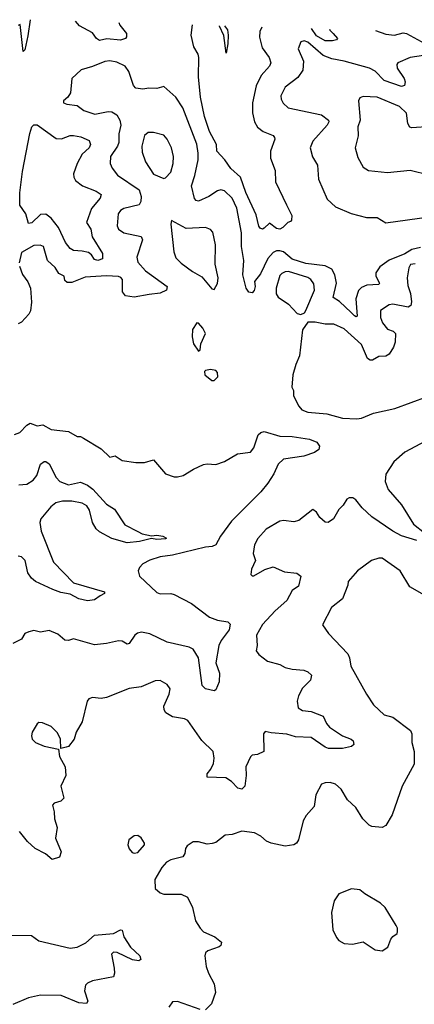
# Model space of a CAD drawing. Extents: x 1468344 to 1613994, y 525695 to 643861.
# Tile 336 of 427: x 1535024 to 1537300, y 636026 to 641704. Entities that reach past the tile are written whole.
import ezdxf

# ---------------------------------------------------------------- set-up
doc = ezdxf.new("R2010")
doc.units = 0

msp = doc.modelspace()

# ---------------------------------------------------------------- linework, layer by layer
at = {"layer": '0CON10XD'}
for points in [[(1535085.6, 641703.7), (1535071.2, 641611.2), (1535055, 641530), (1535045, 641520), (1535026.4, 641676.4), (1535015, 641670)], [(1535595.1, 641687.4), (1535601.2, 641671.2), (1535640.8, 641625), (1535640.8, 641605), (1535634, 641595), (1535605, 641586.4), (1535527, 641593), (1535485, 641584.1), (1535467.3, 641595), (1535445, 641627.5), (1535369.1, 641669.1), (1535346.6, 641695.2)], [(1536420.8, 641661.4), (1536408.6, 641635), (1536407.9, 641602.1), (1536422.4, 641542.4), (1536462.5, 641485), (1536472.2, 641455), (1536465.7, 641435), (1536417.4, 641382.6), (1536387.2, 641322.8), (1536367.7, 641225), (1536367.4, 641167.4), (1536377.5, 641115), (1536394.7, 641084.7), (1536428.3, 641058.3), (1536485.3, 641035.3), (1536494.3, 641025), (1536495.6, 641015), (1536471.2, 640945), (1536471.2, 640905), (1536497.5, 640835), (1536499.2, 640769.2), (1536563, 640637), (1536593.3, 640575), (1536591.7, 640548.3), (1536585, 640540), (1536570, 640535), (1536542.5, 640505), (1536525, 640496.7), (1536505, 640500), (1536465, 640531.2), (1536435, 640501.8), (1536425, 640496.8), (1536410.8, 640500.8), (1536402.9, 640512.9), (1536387.9, 640577.9), (1536327.8, 640707.8), (1536297.7, 640795), (1536241.1, 640845), (1536207.3, 640895), (1536160.6, 640945), (1536159.4, 640985), (1536118.6, 641058.6), (1536090, 641145), (1536067.5, 641257.5), (1536056.1, 641375), (1536057.9, 641485), (1536053.1, 641505), (1536027.6, 641547.6), (1536012.2, 641615), (1536020.4, 641674)], [(1536204.8, 641668.2), (1536221.9, 641645), (1536226.5, 641615), (1536225.5, 641565), (1536215, 641510), (1536201.9, 641611.9), (1536177.3, 641667.3), (1536175.8, 641669.1)], [(1536810.1, 641649.2), (1536813, 641643), (1536831.1, 641625), (1536857.5, 641595), (1536851.7, 641588.3), (1536828.3, 641581.7), (1536785, 641582.2), (1536735, 641611.4), (1536706.9, 641652.4)], [(1537076.9, 641640.8), (1537135, 641620.4), (1537185, 641614.6), (1537235, 641627.3), (1537255, 641624.5), (1537382.5, 641555)], [(1537352.6, 641497.4), (1537275, 641486.6), (1537205.3, 641454.7), (1537199.1, 641445), (1537200.8, 641425), (1537240.5, 641365), (1537247.5, 641345), (1537243.8, 641325), (1537225, 641318.5), (1537125, 641353.4), (1537075, 641406), (1537040.8, 641425), (1536895, 641464.8), (1536825, 641477.2), (1536775, 641497.4), (1536685, 641573.2), (1536665, 641582.7), (1536645, 641575.7), (1536629.4, 641535), (1536660, 641465), (1536657.8, 641412.2), (1536629.1, 641370.9), (1536554.3, 641315), (1536530.8, 641265), (1536532, 641245), (1536543.2, 641223.2), (1536573.3, 641195), (1536764.6, 641154.6), (1536804.3, 641125), (1536806.7, 641115), (1536796.9, 641095), (1536715, 641004.2), (1536700, 640965), (1536712.1, 640912.1), (1536741.2, 640865), (1536747.8, 640785), (1536798.1, 640668.1), (1536845.3, 640625.3), (1536935, 640586.7), (1537025, 640563.2), (1537085, 640562.5), (1537135, 640531.5), (1537385, 640567.5)], [(1537335, 640390), (1537285, 640378), (1537245, 640353.2), (1537155, 640316.2), (1537101.9, 640278.1), (1537077.5, 640245), (1537077.5, 640225), (1537099.1, 640185), (1537095, 640176), (1537026.7, 640173.3), (1536995, 640158.9), (1536977.4, 640142.6), (1536963.1, 640095), (1536970, 639995), (1536965, 639990), (1536955, 639995.8), (1536936, 640016), (1536869.1, 640079.1), (1536831.1, 640101.1), (1536850.7, 640185), (1536842.3, 640232.3), (1536823.6, 640265), (1536785.2, 640285.2), (1536675, 640298.1), (1536595, 640323.2), (1536546.1, 640365), (1536525, 640371.4), (1536505, 640370.3), (1536485, 640360.7), (1536455, 640326.7), (1536412.6, 640237.4), (1536377.5, 640195), (1536383.1, 640165), (1536377.1, 640142.9), (1536365, 640129.4), (1536345, 640132.2), (1536329.8, 640155), (1536311.7, 640231.7), (1536317.4, 640315), (1536302.8, 640395), (1536303.7, 640475), (1536277.3, 640617.3), (1536248.8, 640675), (1536205, 640717.3), (1536185, 640722.1), (1536165, 640717.5), (1536115.2, 640684.8), (1536055, 640658), (1536041.4, 640661.4), (1536032.7, 640672.7), (1536015.3, 640745), (1536035, 640806), (1536053.3, 640895), (1536054.2, 640935), (1536045.6, 640985.6), (1535965.2, 641195.2), (1535925, 641257.1), (1535855, 641318), (1535815, 641307.5), (1535768.8, 641308.8), (1535735, 641302.9), (1535695, 641309.2), (1535680, 641325), (1535653.1, 641405), (1535632.9, 641435), (1535585, 641459.2), (1535545, 641466.6), (1535515, 641462.4), (1535445, 641433.1), (1535379.2, 641415), (1535325.4, 641365), (1535317.2, 641282.8), (1535302.6, 641257.4), (1535277.5, 641235), (1535277.5, 641225), (1535295.8, 641215.8), (1535355, 641208.1), (1535395, 641179.4), (1535458.4, 641158.4), (1535535, 641175.3), (1535555, 641172.7), (1535584.5, 641155), (1535601.3, 641125), (1535607.1, 641095), (1535596, 641045), (1535596.6, 640995), (1535589.3, 640975), (1535547.3, 640915), (1535545.6, 640875), (1535557.7, 640847.7), (1535587.6, 640807.6), (1535712.7, 640722.7), (1535725.3, 640685), (1535723.8, 640655), (1535713, 640637), (1535624.1, 640615.9), (1535605, 640604), (1535592.9, 640585), (1535585.5, 640515), (1535595, 640495.7), (1535625, 640474.5), (1535725, 640454.3), (1535731.8, 640435), (1535700.8, 640335), (1535704.7, 640304.7), (1535749.5, 640255), (1535874.4, 640165), (1535870.8, 640145), (1535835, 640126.2), (1535770.5, 640119.5), (1535684.1, 640104.1), (1535635, 640111.1), (1535618.1, 640135), (1535618, 640205), (1535608, 640218), (1535595, 640222.7), (1535525, 640226.2), (1535401.2, 640218.8), (1535325, 640187.5), (1535298.3, 640188.3), (1535285, 640200), (1535280, 640225), (1535250.8, 640240.8), (1535228.6, 640275), (1535185.4, 640315.4), (1535160.8, 640395), (1535143.3, 640403.3), (1535105, 640401.8), (1535035, 640361.9), (1535022.2, 640302.2)], [(1537395, 641087.1), (1537285, 641079.5), (1537274.6, 641084.6), (1537262.1, 641105), (1537254.3, 641165), (1537214, 641204), (1537085, 641257.9), (1537005, 641260.8), (1536986, 641254), (1536978, 641235), (1536987.9, 641125), (1536974, 641085), (1536976.7, 641035), (1536958.8, 640965), (1536975, 640910), (1537005, 640853.3), (1537035, 640834), (1537145, 640822.9), (1537275, 640836.2), (1537385, 640810)], [(1535475, 640314.5), (1535455, 640321.9), (1535438.3, 640348.3), (1535420.8, 640360.8), (1535385, 640369.7), (1535335, 640372.3), (1535315, 640384.5), (1535288.1, 640418.1), (1535248.7, 640505), (1535205, 640558.9), (1535175, 640582.5), (1535145, 640581.2), (1535095, 640532.3), (1535075, 640528), (1535059.2, 640585), (1535025.5, 640635), (1535025.3, 640705), (1535041, 640829), (1535082.4, 641047.6), (1535094.3, 641085.7), (1535105, 641098.1), (1535125, 641097.1), (1535235, 641018), (1535265.8, 641015.8), (1535314.7, 641035.3), (1535335, 641036), (1535377.8, 641027.8), (1535425, 641007.1), (1535431.9, 640985), (1535424.4, 640965), (1535385, 640928.9), (1535355.7, 640874.3), (1535335.6, 640815), (1535336.7, 640795), (1535346.2, 640776.2), (1535386, 640745), (1535466.2, 640715), (1535494, 640695), (1535488, 640675), (1535437.8, 640615), (1535410, 640535), (1535434.4, 640495), (1535441.7, 640451.7), (1535502.2, 640355), (1535502, 640325), (1535475, 640314.5)], [(1535855, 640787.5), (1535865, 640791.2), (1535895.8, 640825), (1535909.5, 640875), (1535911.9, 640915), (1535899.5, 640965), (1535875.3, 641015.3), (1535855, 641037.5), (1535796, 641054), (1535765, 641052.5), (1535745, 641036.2), (1535728.1, 640975), (1535730.5, 640940.5), (1535750.6, 640885), (1535795, 640812.5), (1535855, 640787.5)], [(1536145, 640147.5), (1536165, 640182.5), (1536168.5, 640215), (1536150.9, 640295), (1536153.3, 640405), (1536138.5, 640478.5), (1536124.5, 640494.5), (1536095, 640505.5), (1535985, 640500), (1535900, 640545), (1535896.2, 640525), (1535914, 640365), (1535925, 640330), (1535955, 640299.2), (1536021.2, 640251.2), (1536075, 640221.2), (1536132.3, 640152.3), (1536145, 640147.5)], [(1537305, 640296.9), (1537278.3, 640291.7), (1537267.8, 640272.2), (1537257.9, 640215), (1537262, 640172), (1537278.4, 640125), (1537283.9, 640076.1), (1537280, 640055), (1537265, 640046.7), (1537175, 640064), (1537155, 640058.8), (1537105, 640026.7), (1537104.4, 639985.6), (1537115.6, 639955), (1537145, 639918.6), (1537176.9, 639906.9), (1537190.8, 639895), (1537188.5, 639845), (1537179.5, 639815), (1537154.7, 639775.3), (1537135, 639763.8), (1537095, 639761.9), (1537059.1, 639740.9), (1537045, 639740.5), (1537029.3, 639749.3), (1536995, 639830), (1536895, 639920.7), (1536835, 639948.9), (1536785, 639947.9), (1536728.9, 639958.9), (1536685, 639960), (1536655, 639916), (1536638.1, 639765), (1536616, 639715), (1536600, 639655), (1536593.3, 639585), (1536603.3, 639565), (1536604, 639535), (1536634.5, 639474.5), (1536651.2, 639455), (1536685, 639440), (1536795, 639431.4), (1536885.5, 639405.5), (1536967.4, 639402.6), (1536995, 639406.7), (1537065, 639434.5), (1537188.3, 639461.7), (1537375, 639531.9)], [(1535023, 640283), (1535040, 640235), (1535071.7, 640191.7), (1535087.3, 640155), (1535092.9, 640075), (1535086.2, 640025), (1535077.8, 640005), (1535035, 639960), (1535015, 639950)], [(1536645, 640003.3), (1536666.4, 640013.6), (1536674, 640026), (1536723.6, 640145), (1536720.7, 640180.7), (1536703.3, 640205), (1536685, 640217.5), (1536575, 640250.9), (1536555, 640250.8), (1536535, 640241.1), (1536525, 640228), (1536503.3, 640155), (1536503.1, 640123.1), (1536514.6, 640104.6), (1536573.4, 640063.4), (1536625, 640010), (1536645, 640003.3)], [(1536055, 639792.5), (1536065, 639800), (1536068.8, 639835), (1536096.7, 639895), (1536080, 639925), (1536055, 639953.3), (1536045, 639956.7), (1536021.7, 639918.3), (1536018.8, 639875), (1536026.7, 639835), (1536055, 639792.5)], [(1536145, 639622.5), (1536167.5, 639645), (1536165, 639670), (1536155, 639680), (1536125, 639687.5), (1536095, 639680), (1536090, 639675), (1536092.5, 639655), (1536133, 639623), (1536145, 639622.5)], [(1534995, 639311.5), (1535025, 639324.4), (1535065, 639365.7), (1535085, 639376.7), (1535125, 639361.9), (1535157, 639367), (1535205, 639340), (1535305, 639330), (1535355, 639300), (1535375, 639300), (1535391.7, 639291.7), (1535495, 639230), (1535545, 639182), (1535575, 639188), (1535615, 639161.9), (1535695, 639151.1), (1535745, 639150.5), (1535795, 639165.7), (1535865.7, 639085.7), (1535915, 639067.5), (1535935, 639066.9), (1535966.2, 639075), (1536027.4, 639112.6), (1536085, 639138.8), (1536105, 639143.6), (1536155, 639138.2), (1536205, 639155.4), (1536279.6, 639200.4), (1536355, 639210.5), (1536374.8, 639235), (1536400.3, 639309.7), (1536415, 639324.4), (1536435, 639329.4), (1536525, 639302.1), (1536595, 639300), (1536695, 639285.7), (1536737.3, 639267.3), (1536752.5, 639245), (1536750, 639225), (1536725, 639207.5), (1536662.7, 639187.3), (1536545, 639170.6), (1536515, 639140.8), (1536490, 639085), (1536455, 639031.5), (1536415, 638981.9), (1536245, 638811.5), (1536182.7, 638725), (1536154.4, 638675), (1536135, 638665.4), (1536095, 638662.3), (1535905, 638616.4), (1535835, 638606.7), (1535775, 638587.7), (1535734.7, 638565.3), (1535715.6, 638545), (1535706.9, 638525), (1535714.4, 638495), (1535815, 638401.8), (1535835, 638393.8), (1535895, 638395.3), (1535915, 638389.3), (1536015, 638336.9), (1536118.8, 638258.8), (1536165, 638242.1), (1536225, 638232.5), (1536238.1, 638218.1), (1536233.1, 638185), (1536185.7, 638125), (1536172.2, 638095), (1536154.4, 637995), (1536177.1, 637935), (1536173.9, 637886.1), (1536155, 637840), (1536145, 637833.8), (1536095, 637846), (1536076, 637865), (1536055.4, 638024.6), (1536025, 638073.8), (1536002, 638085), (1535874, 638114), (1535775, 638163.2), (1535727, 638173), (1535702.8, 638167.2), (1535687.8, 638155), (1535655, 638107.5), (1535645, 638103.8), (1535615, 638120), (1535595, 638122.9), (1535525, 638106), (1535455, 638100), (1535335, 638134.2), (1535305, 638124), (1535285, 638126), (1535245, 638160), (1535195, 638180.8), (1535145, 638172.9), (1535105, 638180.8), (1535077.5, 638175), (1535053.3, 638165), (1535035, 638131.2), (1534985, 638107.1)], [(1537421.1, 639305), (1537245, 639210.3), (1537182.1, 639155), (1537135, 639083.3), (1537131.4, 639041.4), (1537148.9, 638995), (1537226.7, 638906.7), (1537294.7, 638794.7), (1537358, 638745)], [(1535019.2, 639020.8), (1535065, 639025.5), (1535101.9, 639048.1), (1535123.6, 639075), (1535145, 639141.2), (1535165, 639156), (1535175, 639156.2), (1535195, 639142), (1535234.1, 639064.1), (1535255, 639041.5), (1535305, 639021.3), (1535375, 639036.4), (1535415, 639020.7), (1535446.9, 638996.9), (1535525, 638910), (1535571.1, 638881.1), (1535630.4, 638790.4), (1535705, 638752.5), (1535729.7, 638739.7), (1535785, 638726.7), (1535815, 638730.8), (1535850, 638725), (1535870, 638715), (1535865, 638711.2), (1535815, 638707.1), (1535785, 638712.5), (1535715, 638694.7), (1535645, 638687.3), (1535555, 638713.2), (1535485, 638750), (1535465, 638767.5), (1535445, 638803.8), (1535426.5, 638876.5), (1535410.6, 638900.6), (1535385, 638916), (1535325, 638927.8), (1535271.8, 638928.2), (1535232.8, 638917.2), (1535203.6, 638895), (1535146.9, 638825), (1535140, 638805), (1535149.1, 638755), (1535220, 638575), (1535335, 638456.8), (1535512.5, 638405), (1535512.5, 638395), (1535488.3, 638381.7), (1535455, 638358.2), (1535415, 638353.4), (1535365, 638365.3), (1535315, 638392.2), (1535261.8, 638401.8), (1535215, 638418.2), (1535115, 638465.2), (1535092.6, 638482.6), (1535070.9, 638515), (1535056.7, 638585), (1535035, 638605.7), (1535015, 638610)], [(1537315, 638700), (1537225, 638727.5), (1537175.6, 638755), (1537055, 638837.3), (1536999.6, 638889.6), (1536963.3, 638935), (1536945, 638947.1), (1536925, 638946.7), (1536910.8, 638939.2), (1536890, 638905), (1536865, 638878.8), (1536834.5, 638825.5), (1536803.6, 638803.6), (1536785, 638806.7), (1536755, 638834), (1536735, 638864), (1536715, 638878.8), (1536634.3, 638815.7), (1536605, 638808), (1536545, 638815.8), (1536525, 638812.5), (1536445, 638765.8), (1536398.3, 638711.7), (1536378, 638675), (1536370.8, 638625), (1536383.8, 638585), (1536361.2, 638535), (1536357.5, 638505), (1536365, 638497.5), (1536375, 638497.5), (1536437, 638533), (1536485, 638548.8), (1536550.6, 638520.6), (1536622.3, 638512.3), (1536645.8, 638495), (1536632.2, 638437.8), (1536595, 638412.9), (1536565.3, 638354.7), (1536498.1, 638295), (1536425, 638215.8), (1536390, 638155), (1536394.1, 638095.9), (1536388.6, 638065), (1536403, 638043), (1536453.8, 638005), (1536525, 637985.8), (1536555, 637968), (1536595, 637958), (1536662.7, 637952.7), (1536685, 637944), (1536706.2, 637925), (1536702, 637895), (1536655, 637850), (1536632.9, 637805), (1536624.2, 637775), (1536629.2, 637735), (1536655, 637720), (1536705, 637714.2), (1536775, 637687.5), (1536792.5, 637645), (1536810, 637625), (1536885, 637574.3), (1536935.3, 637555.3), (1536946.9, 637545), (1536951.9, 637525), (1536937.3, 637512.7), (1536885, 637502.1), (1536805, 637501.2), (1536785, 637508.2), (1536705, 637564.7), (1536615, 637569.5), (1536565, 637583.1), (1536475, 637590.8), (1536440, 637600), (1536430, 637585), (1536431.2, 637485), (1536395, 637466.2), (1536365, 637462.5), (1536355, 637452.5), (1536328.9, 637395), (1536330.4, 637345), (1536322.5, 637285), (1536305, 637266), (1536282.8, 637272.8), (1536245, 637311.4), (1536212.1, 637332.1), (1536105.5, 637335.5), (1536104.8, 637355.2), (1536127.3, 637382.7), (1536142.2, 637415), (1536145.6, 637445), (1536140, 637485), (1536075, 637547.1), (1535993.7, 637663.7), (1535975, 637673.1), (1535905, 637683.6), (1535867.4, 637707.4), (1535857.5, 637725), (1535855.5, 637745), (1535885.7, 637815), (1535892, 637845), (1535875, 637871.2), (1535835, 637894), (1535805, 637892), (1535725, 637857.8), (1535655, 637847.3), (1535524.2, 637795.8), (1535495, 637790), (1535444.2, 637795.8), (1535422.7, 637787.3), (1535413.8, 637775), (1535384.2, 637655), (1535349.2, 637595), (1535338.8, 637555), (1535305, 637513.3), (1535291.7, 637508.3), (1535261.7, 637501.7), (1535260, 637555), (1535242.6, 637592.6), (1535205, 637627.5), (1535155, 637649.5), (1535135, 637651.4), (1535125, 637644), (1535095.7, 637595), (1535093.3, 637575), (1535097.1, 637555), (1535115.5, 637535.5), (1535165, 637514.3), (1535248.3, 637498.3), (1535253.8, 637455), (1535286.2, 637395), (1535291.1, 637345), (1535262, 637285), (1535278, 637215), (1535262.4, 637197.6), (1535223, 637187), (1535214.2, 637175), (1535223.9, 637136.1), (1535224.2, 637095), (1535240, 637045), (1535231.4, 636985), (1535264.2, 636905), (1535253.3, 636875), (1535211.4, 636861.4), (1535173.2, 636893.2), (1535114, 636925), (1535070, 636965), (1535023.2, 637023.2)], [(1537345, 638392.3), (1537273.6, 638433.6), (1537217.5, 638525), (1537115, 638598.8), (1537095, 638598.8), (1537053.3, 638585), (1536972, 638525), (1536919.2, 638465), (1536917.3, 638442.7), (1536885.7, 638364.3), (1536822, 638315), (1536770, 638215), (1536805.8, 638165), (1536916.7, 638046.7), (1536926.7, 638025), (1536934.4, 637975.6), (1537024, 637814), (1537065, 637753.3), (1537125, 637695.8), (1537175, 637681.4), (1537277.5, 637605), (1537285.5, 637585.5), (1537285.6, 637535.6), (1537299.2, 637485), (1537298.8, 637411.2), (1537229.5, 637285), (1537171.9, 637118.1), (1537135, 637056.7), (1537115, 637046.2), (1537055, 637052), (1537039.2, 637059.2), (1537003.8, 637095), (1536961.7, 637161.7), (1536914, 637205), (1536877.4, 637267.4), (1536845, 637296), (1536815, 637305.8), (1536785.8, 637304.2), (1536764, 637295), (1536731.1, 637235), (1536723.1, 637166.9), (1536675.8, 637115), (1536659.2, 637085), (1536631.4, 636975), (1536620.8, 636955), (1536604.6, 636945.4), (1536555, 636937.9), (1536474.6, 636954.6), (1536446.9, 636966.9), (1536414.2, 636995), (1536378, 637015), (1536305.7, 637024.3), (1536250, 637005), (1536208.3, 637001.7), (1536155, 636960), (1536135, 636953.3), (1536105, 636950), (1536055, 636963.3), (1536025, 636962.5), (1535989.3, 636940.7), (1535980, 636925), (1535977.5, 636895), (1535965, 636877.5), (1535895, 636860), (1535870, 636845), (1535844.4, 636815.6), (1535804.3, 636745.7), (1535806.2, 636695), (1535835, 636669.2), (1535855, 636660.6), (1535955, 636661.4), (1535991.2, 636645), (1536021.1, 636585), (1536037.2, 636507.2), (1536064.4, 636465), (1536085, 636444.5), (1536149.2, 636415), (1536188.8, 636385), (1536184, 636365), (1536175, 636357.5), (1536110, 636335), (1536096.7, 636323.3), (1536091.8, 636305), (1536100, 636245), (1536112.7, 636205), (1536146.4, 636145), (1536152.5, 636095), (1536130.9, 636029.1), (1536096.7, 635995)], [(1535685, 636897.5), (1535705, 636901.2), (1535743.3, 636945), (1535743.8, 636955), (1535725, 636986.7), (1535705, 636998.8), (1535685, 636998), (1535654, 636975), (1535648, 636945), (1535655, 636923.3), (1535672.1, 636902.1), (1535685, 636897.5)], [(1537115, 636333.8), (1537148, 636355), (1537165, 636401.2), (1537175, 636416.7), (1537200, 636435), (1537202.5, 636445), (1537202.5, 636465), (1537195, 636480), (1537131.2, 636585), (1537105, 636609.2), (1537015, 636662.5), (1536986.4, 636686.4), (1536937, 636693), (1536865, 636663.3), (1536837, 636623), (1536822.5, 636555), (1536830, 636455), (1536851.1, 636411.1), (1536865, 636393.8), (1536895, 636376.2), (1536943, 636373), (1537005, 636386), (1537075, 636340.8), (1537115, 636333.8)], [(1534954.5, 636424.5), (1535092.9, 636422.9), (1535135, 636391.9), (1535315, 636350), (1535355, 636356.2), (1535405, 636380.8), (1535455, 636425.5), (1535564.6, 636435.4), (1535605, 636456), (1535615, 636453.3), (1535624.6, 636414.6), (1535663.1, 636355), (1535716.2, 636305), (1535723.8, 636285), (1535712.3, 636277.7), (1535675, 636282.9), (1535586.7, 636325), (1535565, 636327.5), (1535554.2, 636315), (1535570, 636235), (1535571.5, 636205), (1535564.5, 636185.5), (1535445, 636162.2), (1535415, 636148.8), (1535403.5, 636136.5), (1535398.8, 636105), (1535417.5, 636045), (1535409.2, 636030.8), (1535366, 636035), (1535263.6, 636076.4), (1535145, 636079.2), (1535075, 636063.5), (1534984.2, 636025)], [(1536065, 635997.1), (1535935, 636043.3), (1535905, 636040), (1535885, 636010)]]:
    msp.add_lwpolyline(points, dxfattribs=at)

doc.saveas('drawing.dxf')
